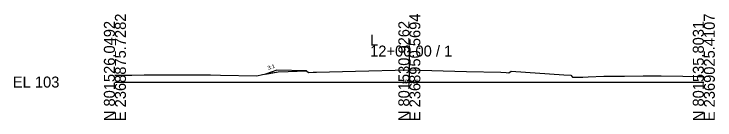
# Model space of a CAD drawing. Extents: x -26 to 8153, y -10 to 9520.
# Drawn here: x -25.7 to 152.8, y 1990.3 to 2017.4 of the extents above; entities that cross this region are included whole.
import ezdxf

# ---------------------------------------------------------------- set-up
doc = ezdxf.new("R2010")
doc.units = 0
for name, color, linetype in [('Exist Cross Section Cell', 7, 'Continuous'), ('Exist XS Center Line Elevation Label', 7, 'Continuous'), ('Exist XS Ground Line', 7, 'Continuous'), ('Prop CMT Slope Grass', 7, 'Continuous'), ('Prop XS Earthwork Shape', 7, 'Continuous'), ('Prop XS Side Slope Text', 7, 'Continuous')]:
    doc.layers.add(name, color=color, linetype=linetype)

msp = doc.modelspace()

# ---------------------------------------------------------------- linework, layer by layer
at = {"layer": 'Exist Cross Section Cell'}
for p, q in [((75, 2000), (75, 2009.31)), ((0, 2000), (75, 2000)), ((75, 2000), (150, 2000))]:
    msp.add_line(p, q, dxfattribs=at)
at = {"layer": 'Exist XS Ground Line'}
for p, q in [((0, 2001.72), (4.31, 2001.78)), ((4.31, 2001.78), (7.45, 2001.8)), ((7.45, 2001.8), (14.33, 2001.82)), ((14.33, 2001.82), (16.86, 2001.84)), ((16.86, 2001.84), (24.35, 2001.82)), ((24.35, 2001.82), (26.88, 2001.79)), ((26.88, 2001.79), (36.11, 2001.61)), ((36.11, 2001.61), (37.63, 2001.92)), ((37.63, 2001.92), (41.56, 2002.6)), ((41.56, 2002.6), (44.16, 2002.69)), ((44.16, 2002.69), (48.78, 2002.87)), ((48.78, 2002.87), (49.29, 2002.43)), ((49.29, 2002.43), (50.53, 2002.48)), ((50.53, 2002.48), (51.37, 2002.52)), ((51.37, 2002.52), (61.3, 2002.78)), ((61.3, 2002.78), (74.79, 2003.1)), ((74.79, 2003.1), (89.58, 2002.72)), ((89.58, 2002.72), (98.3, 2002.51)), ((98.3, 2002.51), (99.63, 2002.42)), ((99.63, 2002.42), (100.3, 2002.38)), ((100.3, 2002.38), (100.91, 2002.81)), ((100.91, 2002.81), (114.37, 2001.85)), ((114.37, 2001.85), (116.09, 2001.73)), ((116.09, 2001.73), (116.59, 2001.23)), ((120.54, 2001.34), (124.57, 2001.46)), ((124.57, 2001.46), (129.76, 2001.54)), ((129.76, 2001.54), (134.59, 2001.61)), ((134.59, 2001.61), (139.17, 2001.58)), ((139.17, 2001.58), (144.61, 2001.5)), ((144.61, 2001.5), (148.58, 2001.43)), ((148.58, 2001.43), (150, 2001.39)), ((116.59, 2001.23), (118.45, 2001.23)), ((118.45, 2001.23), (119.22, 2001.27)), ((119.22, 2001.27), (120.54, 2001.34))]:
    msp.add_line(p, q, dxfattribs=at)
at = {"layer": 'Prop CMT Slope Grass'}
msp.add_lwpolyline([(48.78, 2002.87), (41.28, 2003.02), (38.35, 2002.05)], dxfattribs=at)
at = {"layer": 'Prop XS Earthwork Shape'}
msp.add_lwpolyline([(38.35, 2002.05), (41.56, 2002.6), (44.16, 2002.69), (48.78, 2002.87), (41.28, 2003.02)], close=True, dxfattribs=at)

# ---------------------------------------------------------------- texts
at = {"layer": 'Exist Cross Section Cell'}
for s, p in [('E 2368875.7282', (2.8, 1990)), ('E 2368950.5694', (77.8, 1990)), ('E 2369025.4107', (152.8, 1990)), ('N 801526.0492', (0, 1990)), ('N 801530.9262', (75, 1990)), ('N 801535.8031', (150, 1990))]:
    msp.add_text(s, height=2.8, rotation=90, dxfattribs=at).set_placement(p)
for s, p in [('L', (65, 2009.31)), ('12+00.00 / 1', (65, 2006.51)), ('EL 103', (-26, 1998.6))]:
    msp.add_text(s, height=2.8, dxfattribs=at).set_placement(p)
at = {"layer": 'Exist XS Center Line Elevation Label'}
msp.add_text('106.10', height=1, dxfattribs=at).set_placement((73.09, 1999.6))
at = {"layer": 'Prop XS Side Slope Text'}
msp.add_text('3:1', height=1, rotation=18.4349, dxfattribs=at).set_placement((39.05, 2003.07))

doc.saveas('drawing.dxf')
